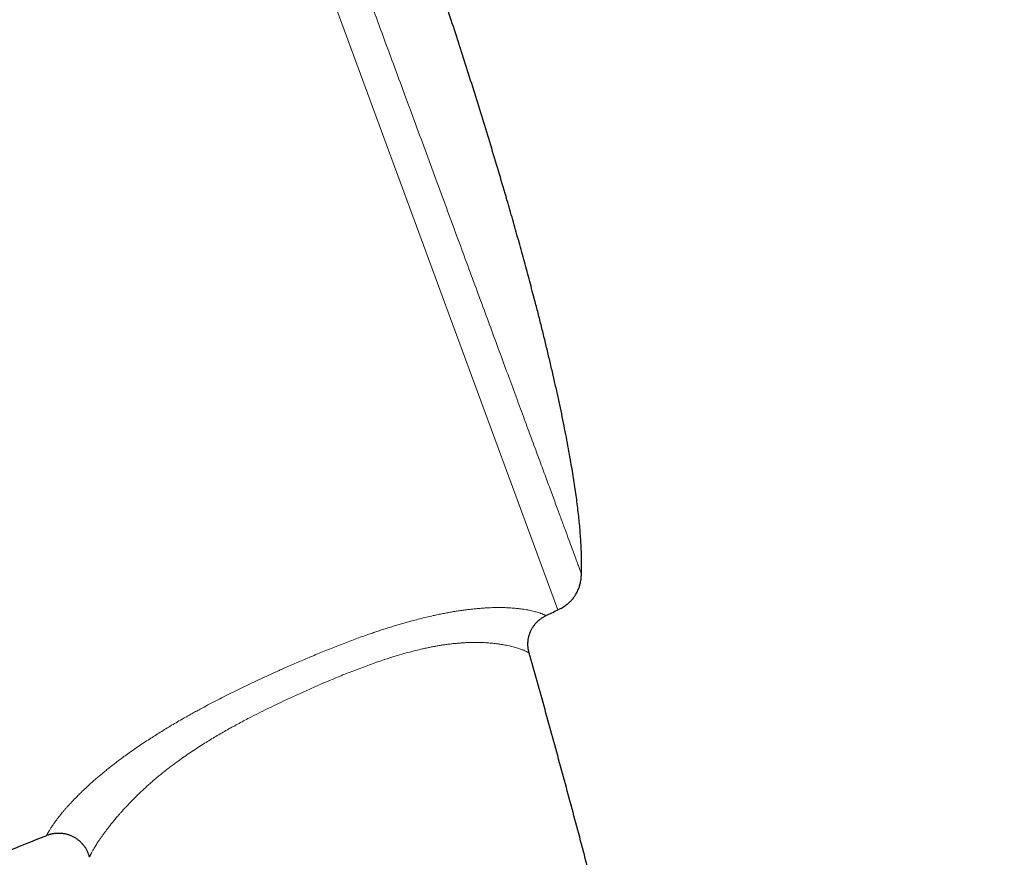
# Model space of a CAD drawing. Header units: millimetres. Extents: x 8 to 541, y 12 to 744.
# Tile 597 of 656: x 83 to 124, y 671 to 705. Entities that reach past the tile are written whole.
import ezdxf

# ---------------------------------------------------------------- set-up
doc = ezdxf.new("R2010")
doc.units = ezdxf.units.MM

msp = doc.modelspace()

# ---------------------------------------------------------------- linework, layer by layer
at = {"color": 252, "linetype": 'Continuous', "lineweight": 0}
msp.add_line((105.557, 681.114), (82.392, 743.909), dxfattribs=at)
at = {"color": 7, "linetype": 'Continuous', "lineweight": 30}
for p, q in [((104.372, 679.35), (104.372, 679.35)), ((84.57, 671.862), (84.57, 671.862)), ((86.321, 670.961), (86.321, 670.961))]:
    msp.add_line(p, q, dxfattribs=at)
for start, end in [(295.48862, 295.57376), (291.71643, 292.00655)]:
    msp.add_arc((-53.491, 1013.463), 368.446, start, end, dxfattribs=at)
at = {"color": 252, "linetype": 'Continuous', "lineweight": 0}
for points, knots in [([(84.081, 743.418), (84.083, 743.412), (84.087, 743.401), (84.121, 743.309), (84.175, 743.163), (84.25, 742.958), (84.347, 742.696), (84.463, 742.38), (84.6, 742.011), (84.756, 741.588), (84.933, 741.108), (85.13, 740.572), (85.349, 739.98), (85.587, 739.335), (85.843, 738.64), (86.117, 737.899), (86.406, 737.115), (86.709, 736.292), (87.029, 735.424), (87.367, 734.51), (87.721, 733.549), (88.092, 732.542), (88.478, 731.498), (88.876, 730.418), (89.285, 729.311), (89.702, 728.179), (90.127, 727.027), (90.562, 725.848), (91.009, 724.637), (91.466, 723.397), (91.934, 722.13), (92.408, 720.845), (92.887, 719.545), (93.369, 718.24), (93.851, 716.933), (94.333, 715.626), (94.817, 714.315), (95.304, 712.993), (95.795, 711.663), (96.287, 710.328), (96.778, 708.998), (97.266, 707.675), (97.747, 706.371), (98.22, 705.087), (98.686, 703.826), (99.145, 702.582), (99.599, 701.35), (100.048, 700.132), (100.491, 698.933), (100.924, 697.76), (101.345, 696.617), (101.753, 695.512), (102.146, 694.447), (102.524, 693.423), (102.888, 692.435), (103.24, 691.48), (103.579, 690.561), (103.905, 689.679), (104.213, 688.842), (104.505, 688.052), (104.777, 687.315), (105.029, 686.631), (105.262, 686), (105.476, 685.42), (105.672, 684.887), (105.85, 684.405), (106.008, 683.976), (106.146, 683.603), (106.263, 683.286), (106.358, 683.029), (106.431, 682.829), (106.483, 682.689), (106.516, 682.6), (106.52, 682.589), (106.522, 682.584)], [0, 0, 0, 0, 0.014, 0.028, 0.0419999, 0.0559999, 0.0699999, 0.0837499, 0.0975, 0.11125, 0.125, 0.139, 0.153, 0.1669999, 0.1809999, 0.1949999, 0.2087499, 0.2225, 0.23625, 0.25, 0.264, 0.278, 0.2919999, 0.3059999, 0.3199999, 0.3337499, 0.3475, 0.36125, 0.375, 0.389, 0.403, 0.4169999, 0.4309999, 0.4449999, 0.4587499, 0.4725, 0.48625, 0.5, 0.514, 0.528, 0.5419999, 0.5559999, 0.5699999, 0.5837499, 0.5975, 0.61125, 0.625, 0.639, 0.653, 0.6669999, 0.6809999, 0.6949999, 0.7087499, 0.7225, 0.73625, 0.75, 0.764, 0.778, 0.7919999, 0.8059999, 0.8199999, 0.8337499, 0.8475, 0.86125, 0.875, 0.889, 0.903, 0.9169999, 0.9309999, 0.9449999, 0.9587499, 0.9725, 0.98625, 1, 1, 1, 1]), ([(94.372, 678.743), (94.458, 678.781), (94.63, 678.857), (94.887, 678.969), (95.146, 679.08), (95.411, 679.192), (95.684, 679.306), (95.963, 679.421), (96.243, 679.533), (96.524, 679.644), (96.806, 679.753), (97.089, 679.86), (97.372, 679.964), (97.624, 680.054), (97.844, 680.131), (98.033, 680.196), (98.221, 680.259), (98.42, 680.324), (98.628, 680.39), (98.837, 680.454), (99.037, 680.514), (99.228, 680.57), (99.418, 680.623), (99.638, 680.683), (99.887, 680.748), (100.163, 680.815), (100.413, 680.873), (100.637, 680.921), (100.836, 680.962), (101.032, 680.999), (101.227, 681.033), (101.42, 681.065), (101.61, 681.093), (101.797, 681.118), (101.979, 681.14), (102.155, 681.159), (102.325, 681.174), (102.486, 681.186), (102.641, 681.196), (102.791, 681.203), (102.946, 681.207), (103.104, 681.21), (103.255, 681.209), (103.389, 681.205), (103.509, 681.201), (103.623, 681.194), (103.731, 681.186), (103.835, 681.177), (103.95, 681.165), (104.074, 681.15), (104.203, 681.13), (104.321, 681.109), (104.431, 681.087), (104.533, 681.064), (104.626, 681.04), (104.709, 681.016), (104.772, 680.996), (104.821, 680.98), (104.857, 680.967), (104.89, 680.955), (104.925, 680.941), (104.96, 680.927), (104.992, 680.913), (105.018, 680.901), (105.038, 680.891), (105.052, 680.884), (105.06, 680.88), (105.063, 680.878), (105.063, 680.878), (105.063, 680.878)], [0, 0, 0, 0, 0.014354, 0.028707, 0.043073, 0.057438, 0.072927, 0.088416, 0.103928, 0.119439, 0.135079, 0.150719, 0.166394, 0.182069, 0.192602, 0.203136, 0.213685, 0.224234, 0.236499, 0.248772, 0.259711, 0.27065, 0.281614, 0.292578, 0.309044, 0.325516, 0.341981, 0.354515, 0.367056, 0.379596, 0.392129, 0.405232, 0.418338, 0.431441, 0.444676, 0.457916, 0.471152, 0.483976, 0.4968, 0.509671, 0.522543, 0.538416, 0.554309, 0.567301, 0.580295, 0.593287, 0.606352, 0.619419, 0.632484, 0.652527, 0.672571, 0.692691, 0.712811, 0.734632, 0.756454, 0.778335, 0.800216, 0.81368, 0.827144, 0.840618, 0.854092, 0.874267, 0.894449, 0.91462, 0.934796, 0.955631, 0.976471, 0.992597, 1, 1, 1, 1]), ([(104.372, 679.35), (104.371, 679.35), (104.371, 679.351), (104.364, 679.355), (104.352, 679.362), (104.334, 679.371), (104.31, 679.384), (104.281, 679.398), (104.244, 679.415), (104.201, 679.435), (104.15, 679.456), (104.091, 679.479), (104.023, 679.504), (103.946, 679.53), (103.859, 679.557), (103.766, 679.584), (103.667, 679.61), (103.562, 679.635), (103.448, 679.659), (103.323, 679.683), (103.187, 679.705), (103.055, 679.724), (102.932, 679.738), (102.82, 679.749), (102.706, 679.759), (102.589, 679.767), (102.469, 679.772), (102.344, 679.777), (102.213, 679.778), (102.076, 679.778), (101.934, 679.775), (101.785, 679.769), (101.63, 679.76), (101.469, 679.748), (101.302, 679.733), (101.129, 679.714), (100.961, 679.692), (100.799, 679.668), (100.643, 679.643), (100.483, 679.614), (100.32, 679.583), (100.154, 679.549), (99.957, 679.505), (99.726, 679.45), (99.461, 679.382), (99.191, 679.307), (98.947, 679.236), (98.731, 679.169), (98.511, 679.099), (98.258, 679.015), (97.97, 678.915), (97.681, 678.81), (97.39, 678.701), (97.098, 678.588), (96.804, 678.472), (96.509, 678.352), (96.182, 678.215), (95.872, 678.083), (95.58, 677.956), (95.339, 677.85), (95.098, 677.742), (94.938, 677.669), (94.858, 677.633)], [0, 0, 0, 0, 0.020509, 0.042299, 0.064108, 0.085917, 0.107896, 0.129875, 0.151881, 0.173887, 0.196094, 0.218301, 0.240549, 0.262797, 0.28513, 0.307478, 0.327247, 0.347016, 0.366847, 0.386679, 0.406669, 0.426659, 0.440057, 0.453457, 0.466855, 0.479382, 0.491911, 0.504437, 0.517061, 0.529687, 0.54231, 0.555167, 0.568027, 0.580883, 0.593881, 0.606884, 0.619882, 0.63084, 0.641801, 0.652759, 0.663814, 0.674873, 0.685928, 0.702786, 0.719644, 0.736622, 0.753602, 0.765118, 0.776642, 0.794095, 0.811548, 0.829081, 0.846614, 0.864342, 0.882072, 0.899847, 0.917622, 0.941484, 0.956106, 0.970728, 0.985364, 1, 1, 1, 1]), ([(84.57, 671.862), (84.57, 671.862), (84.571, 671.863), (84.574, 671.871), (84.581, 671.885), (84.593, 671.909), (84.61, 671.94), (84.63, 671.977), (84.654, 672.018), (84.68, 672.062), (84.71, 672.111), (84.745, 672.167), (84.785, 672.228), (84.827, 672.289), (84.869, 672.35), (84.911, 672.409), (84.956, 672.471), (85.009, 672.542), (85.071, 672.622), (85.139, 672.707), (85.208, 672.792), (85.278, 672.875), (85.353, 672.962), (85.434, 673.053), (85.521, 673.149), (85.614, 673.249), (85.713, 673.353), (85.826, 673.469), (85.955, 673.597), (86.088, 673.725), (86.213, 673.842), (86.328, 673.947), (86.448, 674.055), (86.574, 674.164), (86.704, 674.276), (86.838, 674.389), (86.975, 674.501), (87.115, 674.613), (87.259, 674.727), (87.419, 674.851), (87.595, 674.984), (87.797, 675.133), (88.014, 675.288), (88.246, 675.449), (88.485, 675.612), (88.72, 675.767), (88.951, 675.916), (89.175, 676.058), (89.404, 676.2), (89.638, 676.342), (89.878, 676.484), (90.102, 676.614), (90.308, 676.731), (90.493, 676.835), (90.68, 676.938), (90.911, 677.064), (91.187, 677.211), (91.508, 677.379), (91.833, 677.545), (92.163, 677.711), (92.498, 677.875), (92.839, 678.039), (93.181, 678.201), (93.551, 678.373), (93.948, 678.554), (94.231, 678.68), (94.372, 678.743)], [0, 0, 0, 0, 0.017073, 0.034502, 0.056263, 0.078023, 0.099821, 0.121618, 0.139325, 0.157032, 0.174738, 0.192511, 0.210286, 0.228059, 0.241631, 0.255202, 0.268794, 0.282385, 0.298934, 0.315495, 0.329305, 0.343114, 0.356955, 0.370796, 0.384932, 0.399068, 0.413247, 0.427425, 0.444748, 0.462094, 0.474341, 0.48659, 0.498837, 0.511169, 0.523503, 0.535835, 0.547681, 0.559526, 0.571408, 0.58329, 0.597847, 0.612421, 0.628633, 0.644845, 0.661147, 0.67745, 0.691695, 0.70594, 0.720235, 0.73453, 0.749146, 0.763773, 0.774603, 0.785433, 0.79628, 0.807126, 0.825234, 0.843343, 0.861505, 0.879667, 0.898301, 0.916935, 0.935606, 0.954277, 0.977133, 1, 1, 1, 1]), ([(94.858, 677.633), (94.776, 677.595), (94.611, 677.52), (94.322, 677.386), (93.993, 677.23), (93.623, 677.051), (93.256, 676.869), (92.931, 676.703), (92.648, 676.555), (92.406, 676.425), (92.165, 676.294), (91.927, 676.161), (91.69, 676.025), (91.456, 675.887), (91.224, 675.747), (90.98, 675.596), (90.728, 675.434), (90.467, 675.261), (90.211, 675.086), (89.989, 674.928), (89.799, 674.789), (89.639, 674.668), (89.482, 674.547), (89.328, 674.425), (89.179, 674.303), (89.035, 674.183), (88.897, 674.064), (88.765, 673.947), (88.636, 673.831), (88.512, 673.716), (88.391, 673.602), (88.274, 673.489), (88.161, 673.377), (88.051, 673.267), (87.946, 673.158), (87.845, 673.051), (87.748, 672.945), (87.657, 672.846), (87.574, 672.751), (87.483, 672.647), (87.385, 672.531), (87.281, 672.406), (87.184, 672.286), (87.094, 672.171), (87.01, 672.061), (86.933, 671.956), (86.861, 671.858), (86.803, 671.774), (86.755, 671.705), (86.709, 671.637), (86.659, 671.561), (86.608, 671.481), (86.562, 671.407), (86.521, 671.339), (86.484, 671.277), (86.452, 671.221), (86.425, 671.17), (86.4, 671.125), (86.38, 671.086), (86.363, 671.052), (86.349, 671.023), (86.338, 671), (86.33, 670.982), (86.325, 670.97), (86.322, 670.962), (86.321, 670.961), (86.321, 670.961)], [0, 0, 0, 0, 0.014472, 0.028947, 0.050787, 0.072627, 0.094525, 0.116423, 0.131174, 0.145927, 0.160677, 0.175499, 0.190324, 0.205146, 0.220109, 0.235085, 0.252776, 0.270467, 0.28826, 0.306053, 0.318069, 0.330088, 0.342105, 0.354212, 0.366321, 0.378428, 0.390125, 0.401825, 0.413523, 0.42531, 0.437099, 0.448886, 0.46085, 0.472816, 0.48478, 0.496829, 0.50888, 0.520929, 0.53192, 0.542916, 0.55957, 0.576225, 0.592955, 0.609686, 0.626623, 0.64356, 0.660556, 0.677551, 0.688972, 0.700395, 0.718829, 0.737275, 0.755803, 0.774331, 0.792898, 0.811465, 0.83027, 0.849075, 0.867908, 0.886742, 0.905788, 0.924833, 0.943901, 0.962969, 0.982077, 1, 1, 1, 1])]:
    msp.add_open_spline(points, degree=3, knots=knots, dxfattribs=at)
at = {"color": 7, "linetype": 'Continuous', "lineweight": 30}
for points, knots in [([(106.521, 682.584), (106.522, 682.603), (106.526, 682.693), (106.529, 682.856), (106.529, 683.076), (106.525, 683.319), (106.516, 683.584), (106.501, 683.875), (106.481, 684.175), (106.455, 684.484), (106.424, 684.803), (106.388, 685.131), (106.347, 685.468), (106.301, 685.814), (106.25, 686.168), (106.194, 686.53), (106.134, 686.9), (106.066, 687.301), (105.988, 687.734), (105.901, 688.198), (105.807, 688.673), (105.708, 689.159), (105.602, 689.657), (105.49, 690.167), (105.373, 690.685), (105.251, 691.211), (105.125, 691.741), (104.995, 692.274), (104.861, 692.811), (104.723, 693.354), (104.56, 693.982), (104.371, 694.696), (104.154, 695.497), (103.93, 696.306), (103.699, 697.123), (103.441, 698.02), (103.153, 698.999), (102.836, 700.057), (102.512, 701.118), (102.182, 702.179), (101.849, 703.233), (101.515, 704.275), (101.179, 705.305), (100.841, 706.327), (100.54, 707.227), (100.276, 708.006), (100.05, 708.666), (99.825, 709.319), (99.601, 709.965), (99.378, 710.601), (99.16, 711.217), (98.949, 711.812), (98.743, 712.385), (98.539, 712.948), (98.338, 713.501), (98.204, 713.866), (98.137, 714.047)], [0, 0, 0, 0, 0.001761, 0.008259, 0.014987, 0.021945, 0.030522, 0.039415, 0.048619, 0.058129, 0.067939, 0.078043, 0.088435, 0.099109, 0.110057, 0.121274, 0.132752, 0.144484, 0.158629, 0.173105, 0.187901, 0.203005, 0.218688, 0.234664, 0.250922, 0.267447, 0.284227, 0.300942, 0.317878, 0.335021, 0.35236, 0.377443, 0.402861, 0.428576, 0.454553, 0.480753, 0.514362, 0.548194, 0.582172, 0.616217, 0.650252, 0.683594, 0.716777, 0.749727, 0.782369, 0.803923, 0.825285, 0.846434, 0.867347, 0.888002, 0.908377, 0.927312, 0.945961, 0.964304, 0.982323, 1, 1, 1, 1]), ([(105.557, 681.114), (105.591, 681.13), (105.655, 681.162), (105.745, 681.214), (105.825, 681.266), (105.895, 681.316), (105.957, 681.365), (106.011, 681.411), (106.058, 681.455), (106.098, 681.497), (106.133, 681.535), (106.162, 681.569), (106.189, 681.601), (106.216, 681.637), (106.248, 681.682), (106.284, 681.737), (106.321, 681.801), (106.36, 681.876), (106.394, 681.952), (106.422, 682.028), (106.447, 682.103), (106.469, 682.184), (106.488, 682.273), (106.504, 682.369), (106.516, 682.474), (106.52, 682.546), (106.522, 682.584)], [0, 0, 0, 0, 0.060815, 0.116409, 0.167198, 0.213538, 0.255728, 0.294013, 0.32859, 0.359613, 0.387198, 0.411431, 0.432437, 0.454304, 0.484842, 0.520094, 0.560137, 0.605113, 0.655253, 0.694415, 0.736545, 0.78184, 0.830536, 0.88291, 0.939278, 1, 1, 1, 1]), ([(104.373, 679.35), (104.369, 679.364), (104.36, 679.396), (104.348, 679.449), (104.338, 679.507), (104.33, 679.566), (104.325, 679.626), (104.323, 679.686), (104.323, 679.748), (104.327, 679.812), (104.334, 679.877), (104.344, 679.942), (104.358, 680.006), (104.375, 680.069), (104.394, 680.13), (104.417, 680.191), (104.442, 680.249), (104.47, 680.306), (104.501, 680.362), (104.534, 680.415), (104.57, 680.467), (104.607, 680.517), (104.647, 680.564), (104.689, 680.61), (104.733, 680.653), (104.779, 680.694), (104.826, 680.732), (104.875, 680.768), (104.925, 680.802), (104.977, 680.833), (105.023, 680.858), (105.052, 680.872), (105.063, 680.877)], [0, 0, 0, 0, 0.023067, 0.055743, 0.08845, 0.121182, 0.153936, 0.18671, 0.2195, 0.255914, 0.292196, 0.328253, 0.364096, 0.399738, 0.435187, 0.470451, 0.505539, 0.540454, 0.575201, 0.609784, 0.644206, 0.678467, 0.712569, 0.746512, 0.780295, 0.813917, 0.847377, 0.88067, 0.913794, 0.946743, 0.979513, 1, 1, 1, 1]), ([(123.877, 534.521), (123.876, 535.098), (123.871, 536.548), (123.851, 538.87), (123.818, 541.488), (123.774, 544.107), (123.718, 546.711), (123.651, 549.301), (123.573, 551.876), (123.484, 554.451), (123.383, 557.045), (123.27, 559.656), (123.144, 562.286), (123.006, 564.916), (122.856, 567.546), (122.694, 570.176), (122.52, 572.806), (122.334, 575.435), (122.136, 578.065), (121.925, 580.694), (121.702, 583.323), (121.467, 585.951), (121.219, 588.578), (120.96, 591.204), (120.695, 593.757), (120.426, 596.236), (120.155, 598.64), (119.873, 601.044), (119.581, 603.447), (119.278, 605.848), (118.955, 608.319), (118.611, 610.859), (118.245, 613.469), (117.865, 616.076), (117.473, 618.681), (117.071, 621.269), (116.658, 623.839), (116.235, 626.391), (115.8, 628.941), (115.368, 631.398), (114.941, 633.761), (114.52, 636.032), (114.09, 638.3), (113.649, 640.566), (113.197, 642.83), (112.736, 645.091), (112.264, 647.35), (111.782, 649.606), (111.29, 651.86), (110.787, 654.111), (110.274, 656.359), (109.751, 658.604), (109.217, 660.846), (108.672, 663.086), (108.117, 665.322), (107.543, 667.591), (106.948, 669.891), (106.333, 672.224), (105.706, 674.553), (105.066, 676.878), (104.621, 678.476), (104.386, 679.299), (104.371, 679.35)], [0, 0, 0, 0, 0.011818, 0.029668, 0.047528, 0.065396, 0.083273, 0.100838, 0.118411, 0.135992, 0.153579, 0.171531, 0.18949, 0.207455, 0.225425, 0.243401, 0.261381, 0.279366, 0.297355, 0.315348, 0.333345, 0.351344, 0.369346, 0.387351, 0.405358, 0.421866, 0.438375, 0.454885, 0.471397, 0.487908, 0.504421, 0.522395, 0.540369, 0.558343, 0.576316, 0.594289, 0.611939, 0.629588, 0.647236, 0.664882, 0.680635, 0.696387, 0.712137, 0.727886, 0.743632, 0.759376, 0.775117, 0.790856, 0.806592, 0.822326, 0.838057, 0.853785, 0.86951, 0.885231, 0.90095, 0.916665, 0.933125, 0.949582, 0.966034, 0.982483, 0.998927, 1, 1, 1, 1]), ([(84.57, 671.861), (84.574, 671.863), (84.597, 671.873), (84.638, 671.887), (84.695, 671.905), (84.753, 671.921), (84.811, 671.933), (84.87, 671.943), (84.929, 671.95), (84.988, 671.955), (85.05, 671.957), (85.114, 671.955), (85.18, 671.951), (85.245, 671.943), (85.31, 671.932), (85.373, 671.918), (85.435, 671.9), (85.496, 671.88), (85.556, 671.857), (85.614, 671.831), (85.67, 671.803), (85.725, 671.772), (85.778, 671.738), (85.829, 671.703), (85.878, 671.665), (85.925, 671.624), (85.97, 671.582), (86.012, 671.538), (86.053, 671.493), (86.09, 671.445), (86.126, 671.396), (86.159, 671.346), (86.189, 671.295), (86.217, 671.243), (86.243, 671.19), (86.265, 671.136), (86.286, 671.081), (86.303, 671.026), (86.315, 670.986), (86.32, 670.964), (86.32, 670.961)], [0, 0, 0, 0, 0.005959, 0.032565, 0.059204, 0.085871, 0.112562, 0.139272, 0.166, 0.192743, 0.219499, 0.249162, 0.278717, 0.30809, 0.337292, 0.366331, 0.395215, 0.42395, 0.452541, 0.480993, 0.509309, 0.537491, 0.565542, 0.593462, 0.621252, 0.648913, 0.676443, 0.703841, 0.731105, 0.758234, 0.785223, 0.812069, 0.838767, 0.865312, 0.891697, 0.917913, 0.943953, 0.969805, 0.995457, 1, 1, 1, 1])]:
    msp.add_open_spline(points, degree=3, knots=knots, dxfattribs=at)

doc.saveas('drawing.dxf')
